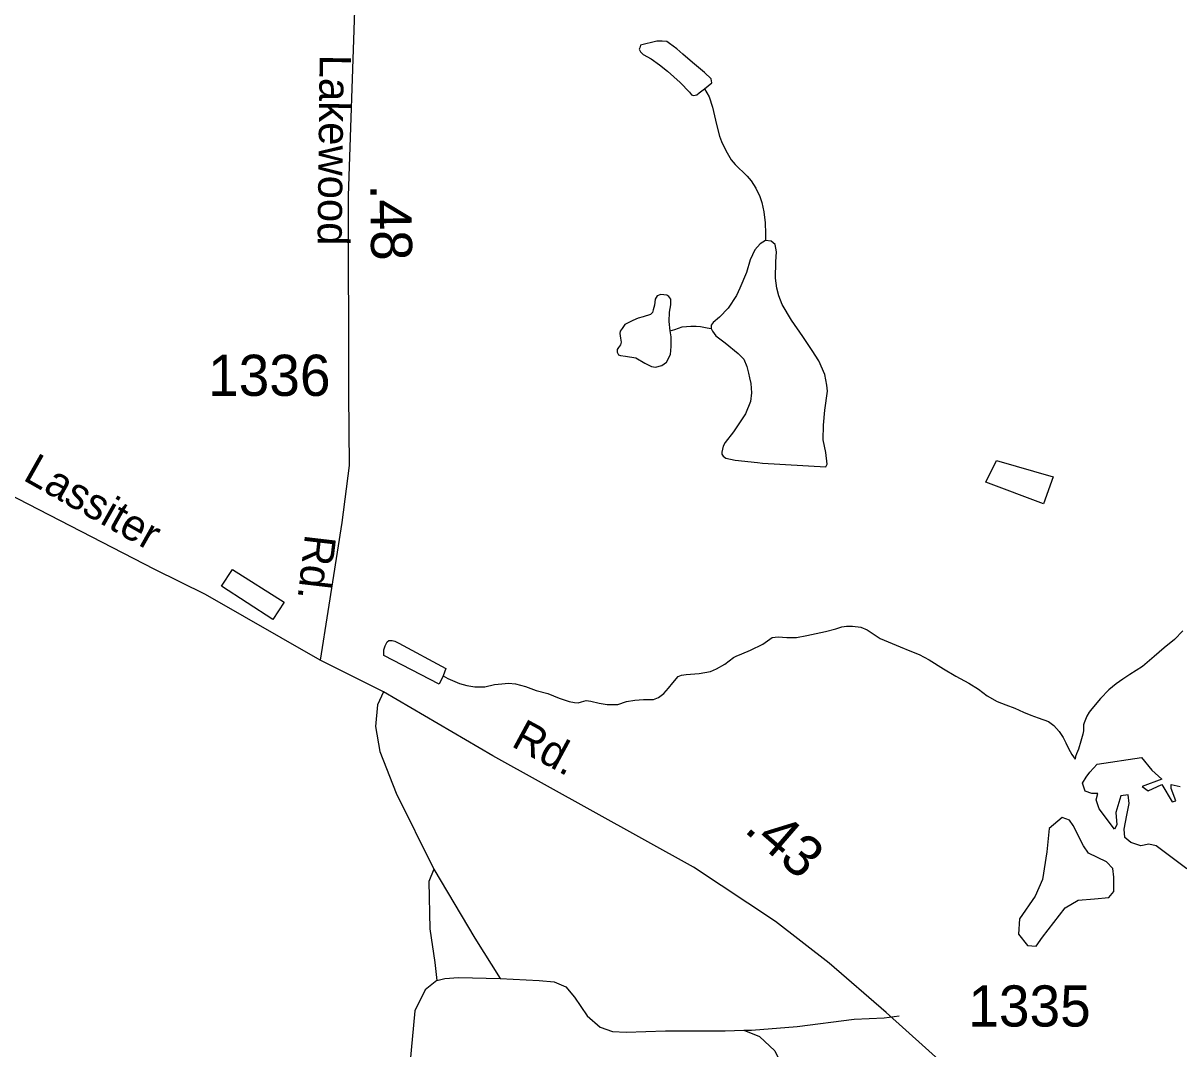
# Model space of a CAD drawing. Extents: x 2082433 to 2279600, y 546599 to 755198.
# Drawn here: x 2155683 to 2159193, y 631450 to 634564 of the extents above; entities that cross this region are included whole.
import ezdxf

# ---------------------------------------------------------------- set-up
doc = ezdxf.new("R2010")
doc.units = 0
for name, color, linetype in [('Exist Hydrographic Misc Water Feature', 7, 'Continuous'), ('Exist Hydrographic Pond Over 1500 Sq Ft', 7, 'Continuous'), ('Exist Road Non-System Type 51', 7, 'Continuous'), ('Exist Road Secondary Mileage Hundredths English Label', 7, 'Continuous'), ('Exist Road Secondary Type 51 Attributed', 7, 'Continuous'), ('Exist Road Secondary Type 51 Label', 7, 'Continuous'), ('Exist Road Secondary Type 51 Number Label', 7, 'Continuous')]:
    doc.layers.add(name, color=color, linetype=linetype)

msp = doc.modelspace()

# ---------------------------------------------------------------- linework, layer by layer
at = {"layer": 'Exist Hydrographic Misc Water Feature'}
for points in [[(2157752.4, 634364.5), (2157774.1, 634382.7), (2157772.3, 634394.7), (2157752.2, 634414.4), (2157715.9, 634444.3), (2157686, 634470.3), (2157667.7, 634486), (2157657.5, 634494), (2157645.6, 634501.9), (2157637.8, 634508), (2157623.6, 634509.7), (2157607.4, 634509.7), (2157557.8, 634497.4), (2157555.6, 634489.6), (2157553.7, 634485.4), (2157557.8, 634477.5), (2157565.8, 634469.4), (2157590, 634455.6), (2157615.8, 634437.9), (2157640.2, 634418), (2157678.4, 634384.2), (2157706.5, 634354.4), (2157712.4, 634346.3), (2157718.6, 634344.5), (2157728.6, 634346.6), (2157736.4, 634352.4), (2157752.4, 634364.5)], [(2157752.4, 634364.5), (2157766.8, 634340.5), (2157776.8, 634308.9), (2157788.9, 634256.8), (2157797.3, 634221), (2157803.3, 634204.8), (2157817.2, 634177.1), (2157833.4, 634149.1), (2157845.5, 634135.1), (2157856, 634123.4), (2157869.7, 634111.2), (2157881.6, 634099.2), (2157893.9, 634085.6), (2157908, 634063.6), (2157920.3, 634037.8), (2157926.3, 634019.9), (2157932.7, 633991.7), (2157936.8, 633957.8), (2157937, 633925.8), (2157937.2, 633903.9)], [(2157937.2, 633903.9), (2157921, 633893.7), (2157905.2, 633875.5), (2157891.2, 633845.5), (2157879.3, 633807.5), (2157859.4, 633759.4), (2157849.8, 633737.4), (2157824, 633699.1), (2157797.9, 633671), (2157778.2, 633654.9), (2157772.3, 633646.9), (2157772.3, 633637.2)], [(2157912.8, 633229.8), (2157928.5, 633227.8), (2158120.7, 633217.1), (2158125, 633224.9), (2158120.3, 633260.9), (2158112.1, 633299.1), (2158113.9, 633343), (2158117.8, 633389.1), (2158125.4, 633447.1), (2158123.1, 633464.9), (2158117.2, 633497), (2158098.9, 633538.7), (2158078.9, 633570.5), (2158050.6, 633612.6), (2158016.3, 633662.4), (2157988, 633710), (2157977.6, 633735.9), (2157971.8, 633759.9), (2157967.5, 633790.2), (2157968.9, 633839.8), (2157971, 633870), (2157966.9, 633892.1), (2157955, 633902), (2157937.2, 633903.9)], [(2157648.4, 633630.4), (2157644.6, 633658.1), (2157646.2, 633686.2), (2157649.9, 633708.4), (2157649.9, 633726.2), (2157643.9, 633734), (2157637.8, 633738.2), (2157619.9, 633740.1), (2157608.1, 633735.8), (2157601.9, 633725.8), (2157600.1, 633707.8), (2157596.2, 633693.8), (2157594.3, 633686), (2157588.2, 633680), (2157566, 633672), (2157550.4, 633667.9), (2157534.6, 633661.7), (2157510.4, 633649.6), (2157502.5, 633637.4), (2157496.5, 633629.4), (2157494.7, 633621.5), (2157496.7, 633607.5), (2157498.6, 633601.5), (2157499, 633595.4), (2157496.7, 633587.6), (2157491.2, 633579.5), (2157486.7, 633573.3), (2157486.7, 633565.6), (2157490.8, 633557.3), (2157496.9, 633555.5), (2157512.7, 633553.5), (2157543.3, 633547.7), (2157571.1, 633531.7), (2157591.2, 633521.8), (2157603.1, 633520), (2157623, 633524.3), (2157637.2, 633534.4), (2157649.1, 633558.4), (2157650.5, 633582.2), (2157650.9, 633612.1), (2157648.4, 633630.4)], [(2157648.4, 633630.4), (2157662.2, 633634.4), (2157684.3, 633642.4), (2157710.2, 633644.5), (2157726.4, 633644.5), (2157740.5, 633642.8), (2157760.4, 633639), (2157772.3, 633637.2)], [(2157772.3, 633637.2), (2157776.4, 633628.8), (2157786.4, 633615.1), (2157814.7, 633593), (2157854.5, 633561.5), (2157871.1, 633543.6), (2157881, 633521.8), (2157885.3, 633501.6), (2157889, 633487.7), (2157893.3, 633469.7), (2157895.3, 633441.7), (2157891.4, 633415.6), (2157876.3, 633377.7), (2157840, 633323.6), (2157814.5, 633291.3), (2157808.4, 633279.3), (2157804.5, 633261.2), (2157804.3, 633255.2), (2157808.8, 633249.2), (2157816.8, 633243.1), (2157844.9, 633237.7), (2157912.8, 633229.8)], [(2158781.2, 633104.7), (2158606.7, 633170), (2158638.4, 633236.1), (2158810.5, 633187), (2158781.2, 633104.7)], [(2156318.7, 632905.1), (2156475.6, 632805.9), (2156441.9, 632753.8), (2156285.3, 632855), (2156318.7, 632905.1)], [(2156958.7, 632582.8), (2156972.6, 632574.7), (2157008.7, 632559), (2157030.8, 632553.3), (2157054.8, 632549.2), (2157085, 632549.5), (2157114.9, 632555.6), (2157136.4, 632557.6), (2157156.7, 632559.8), (2157178.7, 632558.1), (2157208.8, 632550.3), (2157240.8, 632538.2), (2157276.5, 632528.7), (2157310.9, 632515), (2157341.1, 632504.7), (2157357.1, 632501.1), (2157368.8, 632500.9), (2157379, 632503), (2157392.7, 632507), (2157406.9, 632505.3), (2157432.7, 632499.4), (2157456.7, 632495.8), (2157477.2, 632495.5), (2157489.1, 632495.8), (2157515.2, 632504), (2157541, 632508.2), (2157566.8, 632510.4), (2157580.8, 632510.3), (2157597, 632510.3), (2157612.8, 632516.4), (2157629, 632528.6), (2157642.7, 632544.7), (2157656.4, 632560.9), (2157672.4, 632580.8), (2157682.5, 632584.9), (2157696.4, 632586.9), (2157736.2, 632589), (2157770, 632595.2), (2157788.5, 632603.4), (2157814.1, 632617.4), (2157840, 632637.8), (2157848, 632641.9), (2157865.8, 632649.7), (2157892.3, 632659.9), (2157929.6, 632678.2), (2157957.7, 632698.3), (2157975.9, 632700.4), (2158002, 632698.5), (2158031.7, 632698.8), (2158063.3, 632705), (2158091.6, 632711.3), (2158119.5, 632717.2), (2158151.2, 632725.4)], [(2158151.2, 632725.4), (2158169.3, 632731.5), (2158183.2, 632733.5), (2158201.7, 632733.6), (2158227.3, 632729.7), (2158245.6, 632722), (2158285.5, 632696.1), (2158345.8, 632670.4), (2158375.8, 632658.6), (2158403.5, 632646.7), (2158434, 632631.1), (2158477.9, 632603.4), (2158515.8, 632581.4), (2158554.4, 632559.8), (2158584.5, 632541.8), (2158610.6, 632522.1), (2158640.7, 632504.2), (2158666.7, 632494.1), (2158694.4, 632484.7), (2158720.9, 632472.5), (2158743, 632462.7), (2158764.8, 632455), (2158796.7, 632443.3), (2158812.5, 632431.1), (2158829.1, 632413.2), (2158841, 632395.6), (2158849.4, 632379.3), (2158857, 632361.5), (2158867.3, 632343.4), (2158877.7, 632329.6)], [(2159204.8, 632719.4), (2159179.2, 632693.2), (2159147.4, 632667.2), (2159117.4, 632640.9), (2159081.8, 632610.6), (2159044, 632586.3), (2159021.9, 632572.2), (2159002, 632558.2), (2158980.3, 632540), (2158954.2, 632513.9), (2158928.6, 632481.7), (2158920.4, 632471.6), (2158913, 632459.7), (2158905, 632439.5), (2158902.8, 632433.7), (2158903.2, 632415.8), (2158900.9, 632405.6), (2158894.8, 632383.8), (2158887.4, 632359.8), (2158881.2, 632345.7), (2158879, 632337.5), (2158877.7, 632329.6)], [(2156958.7, 632582.8), (2156946.8, 632556.7), (2156778.4, 632643.8), (2156778, 632661.6), (2156782.1, 632673.6), (2156788.5, 632685.6), (2156793.8, 632689.7), (2156804, 632689.7), (2156812, 632687.7), (2156823.9, 632681.9), (2156966.7, 632604.7), (2156958.7, 632582.8)]]:
    msp.add_lwpolyline(points, dxfattribs=at)
at = {"layer": 'Exist Hydrographic Pond Over 1500 Sq Ft'}
msp.add_lwpolyline([(2159216.5, 631996.3), (2159123.8, 632066.5), (2159101.3, 632070.8), (2159077.4, 632066.5), (2159046.5, 632076.4), (2159028.2, 632091.8), (2159026.1, 632117.1), (2159034.6, 632159.2), (2159041.6, 632194.4), (2159038.8, 632221.1), (2159016.3, 632218.2), (2159000.8, 632167.7), (2159003.7, 632129.8), (2158996.6, 632117.1), (2158950.3, 632178.9), (2158941.9, 632205.6), (2158946.1, 632225.3), (2158927.8, 632225.3), (2158908.1, 632232.3), (2158899.7, 632256.2), (2158911, 632274.4), (2158922.2, 632289.9), (2158944.7, 632313.8), (2159079.5, 632334.8), (2159110.4, 632295.5), (2159141.3, 632268.8), (2159080.9, 632246.3), (2159099.2, 632233.7), (2159141.3, 632252), (2159172.2, 632200), (2159183.5, 632202.8), (2159169.4, 632240.7), (2159169.4, 632252), (2159196.1, 632246.3)], dxfattribs=at)
msp.add_lwpolyline([(2158837.9, 632152.2), (2158798.6, 632118.5), (2158791.6, 632048.3), (2158778.9, 631964), (2158756.4, 631913.4), (2158708.7, 631844.6), (2158705.9, 631798.2), (2158732.6, 631763.1), (2158759.2, 631761.7), (2158778.9, 631788.4), (2158847.7, 631878.3), (2158887.1, 631900.8), (2158936.2, 631905), (2158979.8, 631909.2), (2158995.2, 631927.5), (2158995.2, 631971), (2158992.4, 631997.7), (2158972.8, 632017.4), (2158918, 632044.1), (2158902.5, 632066.5), (2158871.6, 632128.3), (2158860.4, 632143.8)], close=True, dxfattribs=at)
at = {"layer": 'Exist Road Non-System Type 51'}
for points in [[(2156777.1, 632533.6), (2156759.7, 632494.4), (2156753.2, 632429), (2156766.2, 632352.7), (2156816.4, 632226.3), (2156930.8, 631995.2)], [(2156930.8, 631995.2), (2156915.6, 631958.1), (2156917.8, 631814.2), (2156933, 631711.8), (2156939.6, 631657.3)], [(2156930.8, 631995.2), (2157055.1, 631785.9), (2157131.4, 631663.8)], [(2156939.6, 631657.3), (2156903.6, 631628.9), (2156873.1, 631565.7), (2156857.8, 631402.2), (2156842.5, 631158), (2156834.9, 630964), (2156830.5, 630931.3), (2156819.6, 630909.5), (2156789.1, 630887.7), (2156769.5, 630883.3), (2156734.6, 630883.3), (2156667, 630896.4), (2156590.7, 630905.1), (2156529.7, 630907.3), (2156499.2, 630900.8), (2156459.9, 630865.9), (2156414.2, 630841.9), (2156392.4, 630835.4)], [(2156939.6, 631657.3), (2156963.5, 631663.8), (2157005, 631666), (2157131.4, 631663.8)], [(2157131.4, 631663.8), (2157250.2, 631657.3), (2157296, 631652.9), (2157330.9, 631637.6), (2157357, 631607.1), (2157396.3, 631550.4), (2157435.5, 631515.6), (2157472.6, 631502.5), (2157514, 631500.3), (2157633.9, 631504.7), (2157814.8, 631504.7), (2157871.5, 631506.8), (2157894.4, 631506.8)], [(2157894.4, 631506.8), (2158033.9, 631517.7), (2158206.2, 631539.5), (2158297.7, 631543.9), (2158343.5, 631550.4)], [(2157871.5, 631506.8), (2157919.5, 631487.2), (2157965.3, 631443.6), (2157991.4, 631391.3), (2157998, 631330.3), (2157998, 631171.1), (2157976.2, 630841.9), (2157957.6, 630663.2), (2157964.2, 630617.4), (2157979.4, 630576), (2158012.1, 630549.8), (2158060.1, 630543.2), (2158153.8, 630536.7), (2158223.6, 630532.3), (2158269.4, 630521.4), (2158302.1, 630504), (2158310.8, 630473.5), (2158313, 630416.8), (2158311.9, 630296.9)]]:
    msp.add_lwpolyline(points, dxfattribs=at)
at = {"layer": 'Exist Road Secondary Type 51 Attributed'}
for points in [[(2156584.8, 632629.8), (2156236.6, 632829.4), (2156083.3, 632905.1), (2155442.8, 633235.2), (2155183.6, 633356.3), (2155027, 633413.6), (2154430, 633663.7), (2154048.7, 633826.6), (2153182, 634196), (2153014.8, 634263.5), (2152490.9, 634479.8), (2152209.9, 634602), (2151546.9, 634915.2), (2150872.5, 635251.1), (2150506.8, 635423.7)], [(2156694.3, 635169.3), (2156689.9, 634602.5), (2156670.5, 634040.1), (2156671.7, 633438.1), (2156673.3, 633221.2), (2156650.8, 633048.4), (2156608.7, 632777.3), (2156584.8, 632629.8)], [(2158482.8, 631399.1), (2158304.1, 631560), (2158130.7, 631709.8), (2157967.7, 631836.2), (2157719.1, 632001.9), (2157109.4, 632339), (2156777.1, 632533.6), (2156584.8, 632629.8)]]:
    msp.add_lwpolyline(points, dxfattribs=at)

# ---------------------------------------------------------------- texts
at = {"layer": 'Exist Road Secondary Mileage Hundredths English Label'}
for s, rotation, p in [('.48', 270.8111, (2156736.8, 634074.5)), ('.43', 319.1317, (2157869.1, 632111.5))]:
    msp.add_text(s, height=125, rotation=rotation, dxfattribs=at).set_placement(p)
at = {"layer": 'Exist Road Secondary Type 51 Label'}
for s, rotation, p in [('Lakewood', 269.359, (2156583.8, 634468.7)), ('Lassiter', 330.5927, (2155679.4, 633178.7)), ('Rd.', 263.3022, (2156539.6, 633014.5)), ('Rd.', 331.5665, (2157162.2, 632370.3))]:
    msp.add_text(s, height=95, rotation=rotation, dxfattribs=at).set_placement(p)
at = {"layer": 'Exist Road Secondary Type 51 Number Label'}
for s, p in [('1336', (2156244.8, 633432.4)), ('1335', (2158553.1, 631517.5))]:
    msp.add_text(s, height=125, dxfattribs=at).set_placement(p)

doc.saveas('drawing.dxf')
